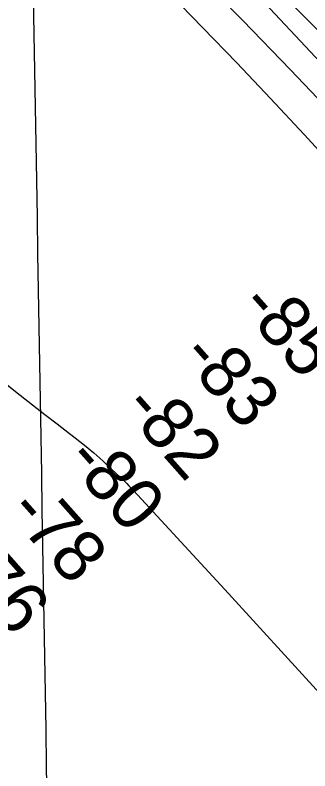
# Model space of a CAD drawing. Extents: x 3887375 to 3925618, y 296674 to 322633.
# Drawn here: x 3896776 to 3897157, y 310569 to 311546 of the extents above; entities that cross this region are included whole.
import ezdxf

# ---------------------------------------------------------------- set-up
doc = ezdxf.new("R2010")
doc.units = 0
for name, color, linetype in [('V-GRID-MAJR', 7, 'Continuous'), ('V-RIVR-EDGE', 7, 'Continuous'), ('V-RIVR-RANG', 7, 'Continuous'), ('V-TOPO-MAJR', 7, 'Continuous'), ('V-TOPO-MINR', 7, 'Continuous')]:
    doc.layers.add(name, color=color, linetype=linetype)

msp = doc.modelspace()

# ---------------------------------------------------------------- linework, layer by layer
at = {"layer": 'V-GRID-MAJR'}
msp.add_spline([(3896958.3310000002, 302197.087), (3896856.111, 308255.118), (3896753.858, 314315.074), (3896651.606, 320375.025), (3896651.573, 320376.956)], degree=3, dxfattribs=at)
at = {"layer": 'V-RIVR-EDGE'}
msp.add_spline([(3896115.8075614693, 312736.3390653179), (3896123.645504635, 312723.7137947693), (3896129.940618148, 312714.38723340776), (3896135.5673755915, 312703.73218250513), (3896139.52488738, 312690.4209747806), (3896139.83521988, 312681.44174761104), (3896138.156107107, 312674.7951886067), (3896136.8243285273, 312674.1334106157), (3896128.5331916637, 312683.1323720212), (3896119.587677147, 312696.45591364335), (3896111.2998293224, 312706.78500910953), (3896107.31189392, 312707.7924767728), (3896104.980870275, 312706.468098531), (3896104.302647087, 312701.14920680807), (3896107.93009214, 312688.8364218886), (3896111.2365153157, 312681.1799284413), (3896123.505720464, 312667.1830971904), (3896140.7481276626, 312647.188328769), (3896160.9586687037, 312617.2101545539), (3896188.4791912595, 312584.8861560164), (3896210.0404228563, 312563.21803064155), (3896237.5798573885, 312538.54230295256), (3896253.5077534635, 312524.8689603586), (3896271.434139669, 312512.5208182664), (3896287.7019695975, 312501.8394550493), (3896298.990841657, 312494.8282943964), (3896306.951911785, 312486.82775579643), (3896325.8306742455, 312456.1878035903), (3896335.7630999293, 312438.53885949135), (3896350.6917509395, 312424.2029166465), (3896373.5880501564, 312404.5267033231), (3896404.790286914, 312381.8371318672), (3896441.9789492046, 312359.46529324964), (3896468.8746954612, 312343.4370814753), (3896491.127306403, 312332.4083840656), (3896500.092555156, 312327.06564680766), (3896508.385336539, 312318.7317524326), (3896515.338116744, 312306.410744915), (3896528.252654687, 312284.43146478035), (3896534.8720791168, 312271.7787460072), (3896552.796820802, 312258.7655368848), (3896583.0105018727, 312239.73630087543), (3896613.555071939, 312220.041175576), (3896639.772595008, 312198.69407207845), (3896665.320939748, 312175.6859455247), (3896698.518377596, 312152.99144051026), (3896718.435853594, 312138.97569728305), (3896746.973710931, 312114.63003633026), (3896768.2056980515, 312094.2928672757), (3896793.746642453, 312068.29193908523), (3896812.6517172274, 312048.29305936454), (3896828.9006351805, 312029.9634252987), (3896844.471329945, 312006.3148995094), (3896867.3569397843, 311982.3157504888), (3896895.8898635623, 311955.9748884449), (3896948.9817541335, 311909.95370177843), (3896976.5220109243, 311885.61050760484), (3896985.1506148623, 311878.6059250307), (3896997.7729100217, 311872.9216093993), (3897005.414602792, 311870.24242930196), (3897020.0279877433, 311862.8905125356), (3897041.600730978, 311845.87785637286), (3897061.1832066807, 311830.8653348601), (3897070.144344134, 311823.8599300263), (3897078.7655477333, 311813.8625458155), (3897087.703661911, 311797.54620255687), (3897092.32952977, 311785.5634843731), (3897096.9636202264, 311776.906101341), (3897111.2115812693, 311756.25366622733), (3897119.502718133, 311747.2547048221), (3897129.4573448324, 311738.5841656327), (3897149.3698872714, 311722.5732213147), (3897170.9401637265, 311704.5629646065), (3897186.2021705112, 311690.5587330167), (3897201.7810878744, 311670.2355423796), (3897228.6250317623, 311633.25771914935), (3897264.7437346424, 311581.62539797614), (3897279.999163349, 311564.96089826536), (3897305.2100410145, 311539.95839288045), (3897328.427362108, 311515.6258880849), (3897360.94246547, 311485.9498237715), (3897388.807033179, 311458.28047218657), (3897419.340913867, 311434.2624111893), (3897433.937853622, 311420.25982411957), (3897454.4916175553, 311394.60376334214), (3897475.043736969, 311368.2826355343), (3897490.6390995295, 311354.61011520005), (3897505.558705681, 311336.61630368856), (3897515.8253093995, 311319.6316043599), (3897527.761158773, 311305.3030618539), (3897546.6736338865, 311288.2969837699), (3897564.6115317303, 311280.6043108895), (3897578.222382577, 311271.25965981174), (3897592.820966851, 311257.92213977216), (3897613.057820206, 311238.5850380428), (3897630.301049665, 311218.9228031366), (3897644.5547665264, 311200.5981026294), (3897648.867835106, 311196.59701106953), (3897654.8517938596, 311195.91714336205), (3897664.8080650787, 311187.91167120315), (3897681.400205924, 311173.90415057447), (3897695.9881008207, 311156.2436948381), (3897728.1624480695, 311123.2431176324), (3897747.7227227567, 311099.2521912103), (3897753.6811914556, 311088.26378453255), (3897756.6674150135, 311085.5961160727), (3897762.6464402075, 311082.9210472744), (3897779.5678255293, 311067.5825703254), (3897798.4712557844, 311046.91862357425), (3897815.3852407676, 311028.5873449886), (3897831.9773816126, 311014.5798243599), (3897852.225746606, 310999.8981918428), (3897867.8194646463, 310985.56060447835), (3897880.750447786, 310970.231994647), (3897893.9999860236, 310949.2494927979), (3897907.5828800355, 310928.59870220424), (3897922.1641968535, 310908.27797834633), (3897948.0310966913, 310879.615959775), (3897967.2613046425, 310856.6234561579), (3897987.8257579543, 310835.2903310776), (3898011.7139018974, 310813.2839163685), (3898048.5560522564, 310785.25983025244), (3898064.4905264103, 310774.24675578), (3898081.4127339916, 310759.240812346), (3898099.651919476, 310738.91104362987), (3898112.91790291, 310724.5792120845), (3898123.186973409, 310708.5921133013), (3898130.8048206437, 310696.2694612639), (3898136.7723342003, 310688.9389232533), (3898147.3846275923, 310677.2739379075), (3898159.9888330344, 310664.2738849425), (3898168.945036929, 310655.2732790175), (3898196.4672040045, 310623.61434751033), (3898206.0753187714, 310609.291560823), (3898214.03474438, 310600.62595519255), (3898230.2828400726, 310581.9637876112), (3898242.212933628, 310565.3075104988), (3898262.438275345, 310541.3149395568), (3898281.6758836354, 310521.3152375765), (3898296.6020678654, 310505.98169418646), (3898340.4085100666, 310470.29206976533), (3898350.024847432, 310459.2946182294), (3898356.9735163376, 310445.310943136), (3898373.552501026, 310425.98288626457), (3898390.138886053, 310409.64763102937), (3898399.4374905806, 310404.6366050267), (3898413.3808749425, 310395.29113168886), (3898421.6744785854, 310387.2897708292), (3898429.9664377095, 310378.6233429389), (3898436.5792840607, 310363.3103560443), (3898463.4437844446, 310334.64587069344), (3898482.3488592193, 310314.646990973), (3898496.60750964, 310298.31749155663), (3898513.1881388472, 310279.6545017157), (3898535.738748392, 310254.6585744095), (3898547.3461755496, 310241.9935217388), (3898560.27222513, 310224.66971081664), (3898576.512920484, 310203.01474159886), (3898592.1041717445, 310187.679553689), (3898611.3376687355, 310166.01718413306), (3898633.549988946, 310138.6943444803), (3898638.1947687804, 310134.3598971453), (3898642.5144154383, 310133.0190737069), (3898652.1447312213, 310127.67469192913), (3898657.787933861, 310123.6703113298), (3898665.4164704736, 310115.6705949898), (3898676.6880750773, 310101.6762305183), (3898685.971878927, 310090.6796012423), (3898692.6093930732, 310085.342619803), (3898699.247729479, 310080.33817187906), (3898707.868110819, 310070.008254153), (3898714.4850684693, 310056.3579348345), (3898718.4442247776, 310043.7117941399), (3898720.43284779, 310041.04659245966), (3898727.404539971, 310036.3738557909), (3898760.272733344, 310015.0103070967), (3898774.2169399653, 310005.9973672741), (3898785.4943003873, 309994.3307374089), (3898801.4041067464, 309973.3416574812), (3898808.685309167, 309959.3571601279), (3898822.609781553, 309942.36341594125), (3898837.8627434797, 309924.70131568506), (3898844.8253908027, 309916.37071034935), (3898858.7490409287, 309899.04443264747), (3898871.351601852, 309885.3793126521), (3898894.5426106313, 309850.4057353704), (3898899.8541020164, 309846.7347105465), (3898908.4851727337, 309840.7277285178), (3898917.1244660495, 309838.0460816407), (3898920.4440453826, 309835.71012443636), (3898928.060248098, 309822.7224053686), (3898935.3513176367, 309812.7283101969), (3898943.639987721, 309802.7317482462), (3898951.916323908, 309787.747183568), (3898962.852105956, 309772.4235072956), (3898972.4585762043, 309757.4356535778), (3898979.0969126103, 309752.4312056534), (3898987.0694943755, 309749.08613626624), (3898990.7174959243, 309745.0866892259), (3899001.9808779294, 309727.76698960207), (3899013.2565938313, 309715.4352927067), (3899031.16653484, 309696.43648031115), (3899044.7601182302, 309680.1086254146), (3899055.6975447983, 309665.4500161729), (3899064.9797041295, 309653.78831986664), (3899074.589463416, 309640.13060020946), (3899085.5400461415, 309630.79252721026), (3899093.846805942, 309628.11170259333), (3899099.1673421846, 309628.09854643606), (3899103.152810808, 309626.09347822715), (3899108.1161457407, 309616.1051388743), (3899114.7429705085, 309606.44522173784), (3899123.683551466, 309591.1264790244), (3899128.318464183, 309582.8016295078), (3899128.3127083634, 309580.47389490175), (3899127.6196844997, 309569.1693999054), (3899127.9439954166, 309565.84324249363), (3899132.921308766, 309561.5079728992), (3899159.7767642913, 309529.18561888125), (3899190.9559777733, 309497.18510900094), (3899204.881272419, 309480.52389832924), (3899212.171519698, 309470.19726964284), (3899224.775725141, 309457.19721667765), (3899244.679222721, 309437.5284036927), (3899252.6411151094, 309429.86039860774), (3899261.9347860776, 309422.8541715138), (3899272.5585911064, 309415.84465538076), (3899279.51877165, 309406.5164494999), (3899287.4740859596, 309396.18817629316), (3899300.0618462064, 309376.5374530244), (3899311.333450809, 309362.5430885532), (3899327.912435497, 309343.21503168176), (3899342.167796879, 309325.55539820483), (3899360.0728043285, 309304.56138471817), (3899377.311100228, 309282.9039487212), (3899414.4504269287, 309240.5800991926), (3899433.3530349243, 309219.5836189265), (3899447.280796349, 309203.92000880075), (3899464.5256703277, 309184.92284092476), (3899479.112742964, 309166.92985167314), (3899493.3697488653, 309149.9352852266)], degree=3, dxfattribs=at)
at = {"layer": 'V-TOPO-MAJR'}
msp.add_lwpolyline([(3897253.0924748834, 311439.79355773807), (3896864.6019191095, 311832.3439709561)], dxfattribs=at)
at = {"layer": 'V-TOPO-MINR'}
for points in [[(3897943.1483410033, 310511.80640214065), (3897847.9903000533, 310616.9042899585), (3897829.645970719, 310637.1813346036), (3897811.312624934, 310657.4682969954), (3897792.9957544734, 310677.77013600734), (3897774.6898675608, 310698.08189276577), (3897517.4775192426, 310983.7113643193), (3897477.520256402, 311028.12928793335), (3897437.593629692, 311072.5747042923), (3897397.712957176, 311117.0613597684), (3897357.8629207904, 311161.5755079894), (3897332.4720579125, 311189.9676666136), (3897305.303424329, 311220.27298839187), (3897278.0854503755, 311250.5338218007), (3897250.79346587, 311280.72792265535), (3897223.4521409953, 311310.87753514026), (3897192.5802727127, 311344.8366827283), (3897149.5441557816, 311391.72426742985), (3897106.2122985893, 311438.33426441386), (3897062.4368310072, 311484.5278798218), (3897018.3656231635, 311530.44390751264), (3896791.8293534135, 311764.21580990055)], [(3897935.6677916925, 310716.23784839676), (3897912.1226924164, 310739.80310017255), (3897888.3757101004, 310763.16489851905), (3897864.4941390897, 310786.3910612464), (3897658.4265183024, 310985.0854422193), (3897604.4852625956, 311037.55916231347), (3897550.8568050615, 311090.34785694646), (3897497.697544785, 311143.60901338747), (3897444.851082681, 311197.18514436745), (3897365.2902769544, 311278.56150045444), (3897352.502056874, 311291.7270536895), (3897339.771428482, 311304.94770361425), (3897327.1271876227, 311318.2509985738), (3897314.540538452, 311331.60939022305), (3896942.069907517, 311729.50638343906)], [(3898098.9670690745, 310465.72809972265), (3897888.5162063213, 310689.7560268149), (3897880.3056187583, 310698.4470910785), (3897872.062571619, 310707.10708370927), (3897863.7708351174, 310715.7204688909), (3897855.4466390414, 310724.30278243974), (3897802.889424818, 310778.1849564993), (3897768.286874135, 310813.70893534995), (3897733.717121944, 310849.26475900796), (3897699.1965674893, 310884.86834987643), (3897664.708811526, 310920.50378555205), (3897363.3014043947, 311232.3725734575), (3897338.9969795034, 311257.59959952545), (3897314.745477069, 311282.877240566), (3897290.5733583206, 311308.2308040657), (3897266.4541620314, 311333.63498253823), (3897192.8851213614, 311411.3672277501), (3897131.7921097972, 311475.45349548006), (3897070.393817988, 311539.2438048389), (3897008.537605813, 311602.590176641)], [(3896624.2792615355, 311180.59799790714), (3896782.849158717, 311054.71805636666), (3896798.655281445, 311042.24681396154), (3896814.5103683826, 311029.8385215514), (3896830.438901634, 311017.5246541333), (3896846.4163990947, 311005.27373670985), (3896853.670175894, 310999.7459680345), (3896865.8835564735, 310990.10307955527), (3896877.8656279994, 310980.19016474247), (3896889.500735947, 310969.87221042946), (3896900.904534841, 310959.28422978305), (3896917.399208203, 310943.4340647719), (3896920.3549057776, 310940.5418320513), (3896923.2748839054, 310937.61460888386), (3896926.141282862, 310934.6349000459), (3896928.971962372, 310931.6202007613), (3897005.7926328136, 310848.30364568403), (3897046.953713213, 310803.55581016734), (3897088.0439620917, 310758.7431810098), (3897129.027963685, 310713.83336139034), (3897169.941133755, 310668.8587481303), (3897433.869261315, 310378.03941434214)]]:
    msp.add_lwpolyline(points, dxfattribs=at)

# ---------------------------------------------------------------- texts
at = {"layer": 'V-RIVR-RANG'}
for s, p in [('-85', (3897063.378109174, 311169.0438185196)), ('-83', (3896987.3263563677, 311104.0862534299)), ('-82', (3896912.67527397, 311037.5484417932)), ('-80', (3896838.898985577, 310970.02460106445)), ('-78', (3896764.4228619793, 310903.2903836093)), ('-76', (3896689.7717795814, 310836.7525719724))]:
    msp.add_text(s, height=67.00000000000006, rotation=311.55025, dxfattribs=at).set_placement(p)

doc.saveas('drawing.dxf')
